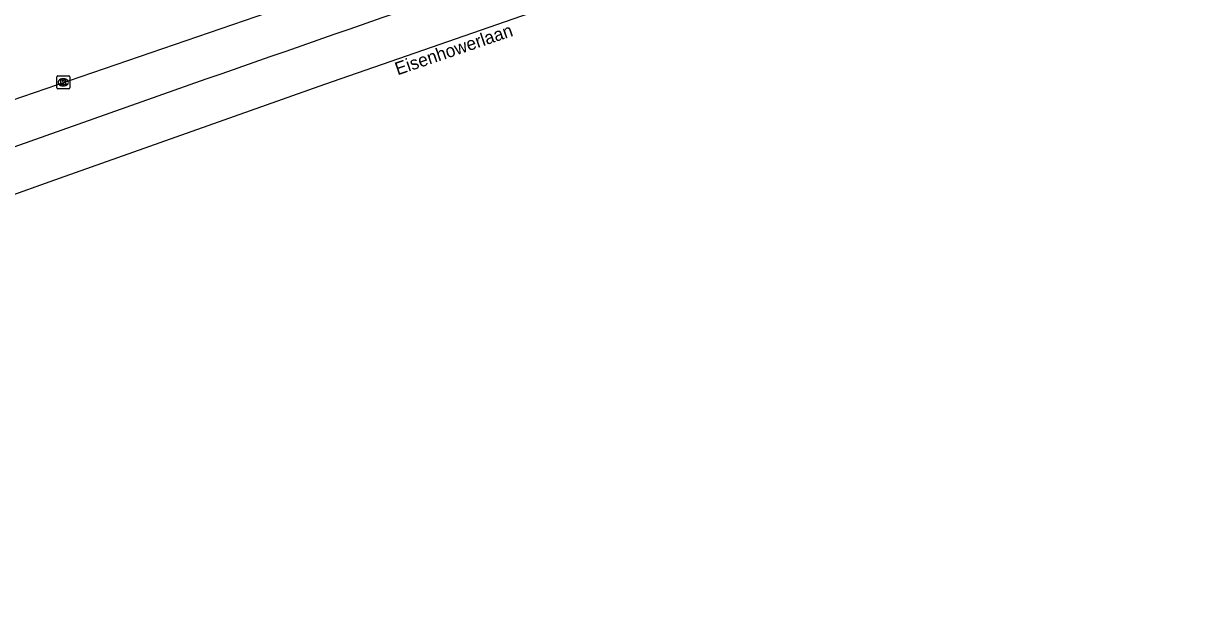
# Model space of a CAD drawing. Extents: x 162722 to 165099, y 384721 to 386283.
# Drawn here: x 164346 to 164435.6, y 384998.4 to 385042.8 of the extents above; entities that cross this region are included whole.
import ezdxf

# ---------------------------------------------------------------- set-up
doc = ezdxf.new("R2010")
doc.units = 0
for name, color, linetype in [('IMGEO_Kolk', 7, 'Continuous'), ('IMGEO_Openbare_ruimte_label', 7, 'Continuous'), ('IMGEO_Rijbaan_lokaal_open', 7, 'Continuous'), ('IMGEO_Rijbaan_regionaal_gesloten', 7, 'Continuous')]:
    doc.layers.add(name, color=color, linetype=linetype)

msp = doc.modelspace()

# ---------------------------------------------------------------- linework, layer by layer
at = {"layer": 'IMGEO_Kolk'}
for p, q in [((164348.583, 385037.782), (164348.583, 385038.634)), ((164348.658, 385038.708), (164349.51, 385038.708)), ((164349.094, 385037.928), (164349.069, 385037.928)), ((164349.071, 385038.488), (164349.096, 385038.488)), ((164349.584, 385038.634), (164349.584, 385037.782)), ((164349.51, 385037.708), (164348.658, 385037.708))]:
    msp.add_line(p, q, dxfattribs=at)
for points in [[(164348.583, 385037.782), (164348.583, 385038.634)], [(164348.658, 385038.708), (164349.51, 385038.708)], [(164348.904, 385038.408), (164349.027, 385038.408), (164349.027, 385038.257), (164349.157, 385038.408), (164349.321, 385038.408), (164349.175, 385038.257), (164349.328, 385038.008), (164349.176, 385038.008), (164349.091, 385038.172), (164349.027, 385038.105), (164349.027, 385038.008), (164348.904, 385038.008), (164348.904, 385038.408)], [(164349.584, 385038.634), (164349.584, 385037.782)], [(164349.51, 385037.708), (164348.658, 385037.708)]]:
    msp.add_lwpolyline(points, dxfattribs=at)
for centre, start, end in [((164348.66, 385038.632), 91.55205, 178.44795), ((164348.66, 385038.632), 91.55205, 178.44795), ((164349.508, 385038.632), 1.55205, 88.44795), ((164349.508, 385038.632), 1.55205, 88.44795), ((164348.66, 385037.784), 181.55205, 268.44795), ((164348.66, 385037.784), 181.55205, 268.44795), ((164349.508, 385037.784), 271.55205, 358.44795), ((164349.508, 385037.784), 271.55205, 358.44795)]:
    msp.add_arc(centre, 0.0765, start, end, dxfattribs=at)
for centre, major_axis, ratio, start_param, end_param in [((164349.07, 385038.208), (-0.387, 0.002), 0.722429, 4.712389, 7.853982), ((164349.095, 385038.208), (-0.39, 0.002), 0.717154, 1.570796, 4.712389)]:
    msp.add_ellipse(centre, major_axis=major_axis, ratio=ratio, start_param=start_param, end_param=end_param, dxfattribs=at)
at = {"layer": 'IMGEO_Rijbaan_lokaal_open'}
msp.add_lwpolyline([(164328.747, 385028.379), (164334.393, 385033.02), (164335.102, 385033.4), (164373.041, 385046.43)], dxfattribs=at)
at = {"layer": 'IMGEO_Rijbaan_regionaal_gesloten'}
msp.add_lwpolyline([(164567.783, 385098.14), (164541.949, 385091.263), (164511.564, 385082.862), (164492.645, 385077.429), (164476.979, 385072.818), (164457.586, 385066.975), (164438.067, 385060.942), (164422.969, 385056.11), (164407.271, 385050.93), (164384.53, 385043.318), (164369.306, 385038.043), (164348.776, 385030.779), (164334.911, 385025.82), (164323.856, 385021.714), (164309.264, 385016.25), (164297.072, 385011.607), (164282.069, 385005.858), (164264.319, 384998.783), (164263.334, 384998.39)], dxfattribs=at)
msp.add_arc((165538.698, 381680.665), 3558.615, 108.517916, 109.869036, dxfattribs=at)

# ---------------------------------------------------------------- texts
at = {"layer": 'IMGEO_Openbare_ruimte_label'}
msp.add_text('Eisenhowerlaan', height=1, rotation=18.85184, dxfattribs=at).set_placement((164374.95, 385038.744))

doc.saveas('drawing.dxf')
